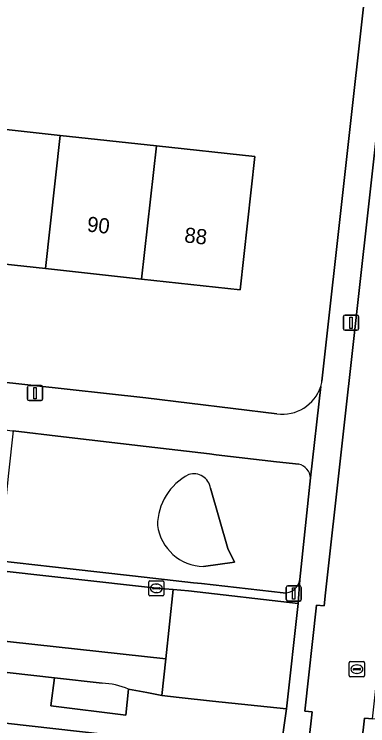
# Model space of a CAD drawing. Extents: x 162026 to 163502, y 387295 to 388169.
# Drawn here: x 162258.36 to 162281.75, y 387817.74 to 387864.8 of the extents above; entities that cross this region are included whole.
import ezdxf

# ---------------------------------------------------------------- set-up
doc = ezdxf.new("R2010")
doc.units = 0
for name, color, linetype in [('IMGEO_Erf', 7, 'Continuous'), ('IMGEO_Fietspad_gesloten', 7, 'Continuous'), ('IMGEO_Groenvoorziening', 7, 'Continuous'), ('IMGEO_Kolk', 7, 'Continuous'), ('IMGEO_Lichtmast', 7, 'Continuous'), ('IMGEO_Pand', 7, 'Continuous'), ('IMGEO_Pand_nummerreeks', 7, 'Continuous'), ('IMGEO_Parkeervlak_open', 7, 'Continuous'), ('IMGEO_Rijbaan_lokaal_open', 7, 'Continuous'), ('IMGEO_Rioolput', 7, 'Continuous'), ('IMGEO_Voetpad_open', 7, 'Continuous')]:
    doc.layers.add(name, color=color, linetype=linetype)

msp = doc.modelspace()

# ---------------------------------------------------------------- linework, layer by layer
at = {"layer": 'IMGEO_Erf'}
for points in [[(162278.721, 387840.526), (162281.738, 387867.693)], [(162244.219, 387841.935), (162267.079, 387839.429), (162275.737, 387838.38)], [(162275.948, 387815.9), (162270.899, 387816.432), (162239.75, 387819.947)]]:
    msp.add_lwpolyline(points, dxfattribs=at)
msp.add_lwpolyline([(162261.413, 387856.79), (162267.776, 387856.099), (162274.279, 387855.393), (162273.321, 387846.569), (162266.792, 387847.281), (162260.43, 387847.976), (162254.057, 387848.671), (162247.477, 387849.39), (162247.819, 387852.37), (162243.845, 387852.826), (162244.871, 387861.768), (162249.143, 387861.278), (162248.785, 387858.162), (162255.04, 387857.482)], close=True, dxfattribs=at)
for centre, radius, start, end in [((162276.047, 387841.003), 2.716, 342.5303, 349.8763), ((162276.128, 387840.984), 2.633, 261.4564, 342.4086)]:
    msp.add_arc(centre, radius, start, end, dxfattribs=at)
at = {"layer": 'IMGEO_Fietspad_gesloten'}
for points in [[(162288.097, 387908.488), (162278.956, 387826.545), (162278.87, 387825.665), (162278.372, 387825.72), (162277.589, 387818.699), (162278.067, 387818.669), (162270.183, 387748.502), (162261.381, 387669.505)], [(162272.106, 387733.912), (162275.454, 387763.658), (162275.701, 387765.902), (162278.652, 387792.276), (162278.879, 387794.52), (162280.59, 387809.842), (162281.546, 387818.246), (162282.058, 387818.211), (162282.843, 387825.189), (162282.325, 387825.242), (162283.687, 387837.34), (162286.582, 387863.057), (162286.832, 387865.282)]]:
    msp.add_lwpolyline(points, dxfattribs=at)
at = {"layer": 'IMGEO_Groenvoorziening'}
for points in [[(162277.197, 387835.042), (162275.714, 387835.203), (162271.724, 387835.672), (162271.283, 387835.723), (162267.103, 387836.214), (162261.621, 387836.858), (162258.294, 387837.248), (162257.994, 387834.455), (162257.372, 387828.658), (162262.065, 387828.127), (162266.189, 387827.661), (162270.216, 387827.205), (162270.76, 387827.144), (162276.155, 387826.534)], [(162277.255, 387827.421), (162277.973, 387834.139)], [(162270.892, 387828.269), (162272.94, 387828.554), (162272.489, 387829.458), (162271.358, 387833.459)], [(162271.358, 387833.459), (162272.489, 387829.458)], [(162272.489, 387829.458), (162272.94, 387828.554), (162270.892, 387828.269)], [(162264.182, 387820.559), (162261.027, 387820.917), (162260.783, 387819.067), (162265.748, 387818.453), (162265.928, 387820.159)]]:
    msp.add_lwpolyline(points, dxfattribs=at)
for centre, radius, start, end in [((162276.964, 387834.057), 1.012, 4.6538, 76.6949), ((162271.67, 387830.955), 3.831, 117.3424, 179.3761), ((162271.67, 387830.955), 3.831, 117.3424, 179.3761), ((162270.237, 387833.268), 1.138, 9.6624, 106.6334), ((162270.237, 387833.268), 1.138, 9.6624, 106.6334), ((162270.985, 387831.444), 3.177, 188.0945, 268.3222), ((162270.985, 387831.444), 3.177, 188.0945, 268.3222), ((162276.241, 387827.554), 1.023, 265.2061, 352.5568), ((162263.995, 387815.733), 4.83, 66.4097, 87.7833)]:
    msp.add_arc(centre, radius, start, end, dxfattribs=at)
at = {"layer": 'IMGEO_Kolk'}
for p, q in [((162267.343, 387827.333), (162268.195, 387827.333)), ((162267.268, 387826.407), (162267.268, 387827.259)), ((162267.527, 387826.827), (162267.527, 387826.839)), ((162267.57, 387826.876), (162267.968, 387826.876)), ((162267.756, 387827.113), (162267.781, 387827.113)), ((162268.011, 387826.839), (162268.011, 387826.827)), ((162268.269, 387827.259), (162268.269, 387826.407)), ((162267.965, 387826.79), (162267.567, 387826.79)), ((162267.779, 387826.553), (162267.754, 387826.553)), ((162268.195, 387826.333), (162267.343, 387826.333))]:
    msp.add_line(p, q, dxfattribs=at)
for points in [[(162267.343, 387827.333), (162268.195, 387827.333)], [(162267.268, 387826.407), (162267.268, 387827.259)], [(162268.269, 387827.259), (162268.269, 387826.407)], [(162268.195, 387826.333), (162267.343, 387826.333)]]:
    msp.add_lwpolyline(points, dxfattribs=at)
for centre, radius, start, end in [((162267.345, 387827.257), 0.0765, 91.552, 178.448), ((162267.345, 387827.257), 0.0765, 91.552, 178.448), ((162268.193, 387827.257), 0.0765, 1.552, 88.448), ((162268.193, 387827.257), 0.0765, 1.552, 88.448), ((162267.567, 387826.836), 0.0403, 85.8775, 175.7526), ((162267.564, 387826.826), 0.0366, 178.938, 274.7102), ((162267.968, 387826.833), 0.043, 264.8664, 352.4533), ((162267.972, 387826.838), 0.0386, 1.7309, 96.639), ((162267.345, 387826.409), 0.0765, 181.552, 268.448), ((162267.345, 387826.409), 0.0765, 181.552, 268.448), ((162268.193, 387826.409), 0.0765, 271.552, 358.448), ((162268.193, 387826.409), 0.0765, 271.552, 358.448)]:
    msp.add_arc(centre, radius, start, end, dxfattribs=at)
for centre, major_axis, ratio, start_param, end_param in [((162267.755, 387826.833), (-0.387, 0.002), 0.722429, 4.712389, 7.853982), ((162267.78, 387826.833), (-0.39, 0.002), 0.717154, 1.570796, 4.712389)]:
    msp.add_ellipse(centre, major_axis=major_axis, ratio=ratio, start_param=start_param, end_param=end_param, dxfattribs=at)
at = {"layer": 'IMGEO_Lichtmast'}
for p, q in [((162280.15, 387844.001), (162280.15, 387844.801)), ((162280.15, 387844.801), (162280.15, 387844.001)), ((162280.25, 387844.901), (162281.04, 387844.901)), ((162281.04, 387844.901), (162280.25, 387844.901)), ((162281.14, 387844.801), (162281.14, 387844.001)), ((162281.14, 387844.001), (162281.14, 387844.801)), ((162281.04, 387843.901), (162280.25, 387843.901)), ((162280.25, 387843.901), (162281.04, 387843.901)), ((162259.246, 387839.345), (162259.246, 387840.145)), ((162259.246, 387840.145), (162259.246, 387839.345)), ((162259.346, 387840.245), (162260.136, 387840.245)), ((162260.136, 387840.245), (162259.346, 387840.245)), ((162260.236, 387840.145), (162260.236, 387839.345)), ((162260.236, 387839.345), (162260.236, 387840.145)), ((162260.136, 387839.245), (162259.346, 387839.245)), ((162259.346, 387839.245), (162260.136, 387839.245)), ((162276.361, 387826.095), (162276.361, 387826.895)), ((162276.361, 387826.895), (162276.361, 387826.095)), ((162276.461, 387826.995), (162277.251, 387826.995)), ((162277.251, 387826.995), (162276.461, 387826.995)), ((162277.351, 387826.895), (162277.351, 387826.095)), ((162277.351, 387826.095), (162277.351, 387826.895)), ((162277.251, 387825.995), (162276.461, 387825.995)), ((162276.461, 387825.995), (162277.251, 387825.995))]:
    msp.add_line(p, q, dxfattribs=at)
for points in [[(162280.57, 387844.776), (162280.72, 387844.776), (162280.72, 387844.026), (162280.57, 387844.026), (162280.57, 387844.776)], [(162259.666, 387840.12), (162259.816, 387840.12), (162259.816, 387839.37), (162259.666, 387839.37), (162259.666, 387840.12)], [(162276.781, 387826.87), (162276.931, 387826.87), (162276.931, 387826.12), (162276.781, 387826.12), (162276.781, 387826.87)]]:
    msp.add_lwpolyline(points, dxfattribs=at)
for centre, start, end in [((162280.25, 387844.801), 90, 180), ((162280.25, 387844.801), 90, 180), ((162281.04, 387844.801), 0, 90), ((162281.04, 387844.801), 360, 90), ((162280.25, 387844.001), 180, 270), ((162280.25, 387844.001), 180, 270), ((162281.04, 387844.001), 270, 0), ((162281.04, 387844.001), 270, 0), ((162259.346, 387840.145), 90, 180), ((162259.346, 387840.145), 90, 180), ((162260.136, 387840.145), 0, 90), ((162260.136, 387840.145), 360, 90), ((162259.346, 387839.345), 180, 270), ((162259.346, 387839.345), 180, 270), ((162260.136, 387839.345), 270, 0), ((162260.136, 387839.345), 270, 0), ((162276.461, 387826.895), 90, 180), ((162276.461, 387826.895), 90, 180), ((162277.251, 387826.895), 0, 90), ((162277.251, 387826.895), 360, 90), ((162276.461, 387826.095), 180, 270), ((162276.461, 387826.095), 180, 270), ((162277.251, 387826.095), 270, 0), ((162277.251, 387826.095), 270, 0)]:
    msp.add_arc(centre, 0.1, start, end, dxfattribs=at)
at = {"layer": 'IMGEO_Pand'}
for points in [[(162255.04, 387857.482), (162254.057, 387848.671), (162260.43, 387847.976), (162261.413, 387856.79)], [(162266.792, 387847.281), (162267.776, 387856.099), (162261.413, 387856.79), (162260.43, 387847.976)], [(162273.321, 387846.569), (162274.279, 387855.393), (162267.776, 387856.099), (162266.792, 387847.281)]]:
    msp.add_lwpolyline(points, close=True, dxfattribs=at)
at = {"layer": 'IMGEO_Parkeervlak_open'}
for points in [[(162256.693, 387823.44), (162256.504, 387821.431), (162261.027, 387820.917), (162264.182, 387820.559)], [(162265.928, 387820.159), (162267.143, 387819.94), (162268.136, 387819.735), (162268.392, 387822.16), (162256.693, 387823.44)]]:
    msp.add_lwpolyline(points, dxfattribs=at)
msp.add_arc((162263.995, 387815.733), 4.83, 66.4097, 87.7833, dxfattribs=at)
at = {"layer": 'IMGEO_Rijbaan_lokaal_open'}
msp.add_lwpolyline([(162238.679, 387825.353), (162240.948, 387825.201), (162244.673, 387824.775), (162250.744, 387824.091), (162256.693, 387823.44), (162268.392, 387822.16), (162268.878, 387826.764), (162267.769, 387826.833), (162244.818, 387829.41)], dxfattribs=at)
msp.add_lwpolyline([(162277.144, 387825.832), (162269.901, 387826.66), (162268.878, 387826.764), (162268.392, 387822.16), (162268.136, 387819.735), (162269.281, 387819.617), (162271.485, 387819.369), (162276.387, 387818.853)], close=True, dxfattribs=at)
at = {"layer": 'IMGEO_Rioolput'}
for p, q in [((162280.533, 387821.06), (162280.533, 387821.912)), ((162280.608, 387821.986), (162281.46, 387821.986)), ((162281.021, 387821.766), (162281.046, 387821.766)), ((162281.534, 387821.912), (162281.534, 387821.06)), ((162280.792, 387821.48), (162280.792, 387821.492)), ((162281.23, 387821.443), (162280.832, 387821.443)), ((162280.835, 387821.529), (162281.233, 387821.529)), ((162281.044, 387821.206), (162281.019, 387821.206)), ((162281.276, 387821.492), (162281.276, 387821.48)), ((162281.46, 387820.986), (162280.608, 387820.986))]:
    msp.add_line(p, q, dxfattribs=at)
for points in [[(162280.533, 387821.06), (162280.533, 387821.912)], [(162280.608, 387821.986), (162281.46, 387821.986)], [(162281.534, 387821.912), (162281.534, 387821.06)], [(162281.46, 387820.986), (162280.608, 387820.986)]]:
    msp.add_lwpolyline(points, dxfattribs=at)
for centre, radius, start, end in [((162280.61, 387821.91), 0.0765, 91.552, 178.448), ((162280.61, 387821.91), 0.0765, 91.552, 178.448), ((162281.458, 387821.91), 0.0765, 1.552, 88.448), ((162281.458, 387821.91), 0.0765, 1.552, 88.448), ((162280.832, 387821.489), 0.0403, 85.8775, 175.7526), ((162280.829, 387821.479), 0.0366, 178.938, 274.7102), ((162281.233, 387821.486), 0.043, 264.8664, 352.4533), ((162281.237, 387821.491), 0.0386, 1.7309, 96.639), ((162280.61, 387821.062), 0.0765, 181.552, 268.448), ((162280.61, 387821.062), 0.0765, 181.552, 268.448), ((162281.458, 387821.062), 0.0765, 271.552, 358.448), ((162281.458, 387821.062), 0.0765, 271.552, 358.448)]:
    msp.add_arc(centre, radius, start, end, dxfattribs=at)
for centre, major_axis, ratio, start_param, end_param in [((162281.02, 387821.486), (-0.387, 0.002), 0.722429, 4.712389, 7.853982), ((162281.045, 387821.486), (-0.39, 0.002), 0.717154, 1.570796, 4.712389)]:
    msp.add_ellipse(centre, major_axis=major_axis, ratio=ratio, start_param=start_param, end_param=end_param, dxfattribs=at)
at = {"layer": 'IMGEO_Voetpad_open'}
for points in [[(162278.372, 387825.72), (162278.87, 387825.665), (162278.956, 387826.545), (162288.097, 387908.488), (162290.464, 387929.711), (162296.034, 387979.848), (162294.331, 387980.045), (162293.685, 387974.891), (162291.341, 387953.887), (162291.153, 387952.205), (162285.089, 387897.861), (162281.859, 387868.778), (162281.738, 387867.693), (162278.721, 387840.526)], [(162275.737, 387838.38), (162267.079, 387839.429), (162244.219, 387841.935)], [(162278.638, 387840.188), (162277.973, 387834.139), (162277.255, 387827.421), (162277.144, 387825.832), (162276.387, 387818.853), (162275.948, 387815.9), (162273.341, 387792.696), (162273.165, 387791.126), (162268.384, 387748.57), (162263.701, 387706.408), (162263.602, 387705.513), (162260.688, 387679.28), (162259.835, 387671.845), (162259.358, 387667.311)], [(162277.973, 387834.139), (162278.638, 387840.188)], [(162245.713, 387838.625), (162253.463, 387837.78), (162257.77, 387837.31), (162258.229, 387837.256), (162258.294, 387837.248), (162261.621, 387836.858), (162267.103, 387836.214), (162271.283, 387835.723), (162271.724, 387835.672), (162275.714, 387835.203), (162277.197, 387835.042)], [(162286.395, 387837.019), (162283.687, 387837.34), (162282.325, 387825.242), (162282.843, 387825.189), (162286.6, 387824.805), (162285.8, 387817.793), (162282.058, 387818.211), (162281.546, 387818.246), (162280.59, 387809.842), (162283.29, 387809.569)], [(162262.065, 387828.127), (162257.372, 387828.658), (162255.991, 387828.814), (162255.638, 387828.854), (162251.889, 387829.278), (162248.834, 387829.623), (162244.711, 387830.089), (162244.818, 387829.41), (162267.769, 387826.833), (162268.878, 387826.764), (162269.901, 387826.66), (162277.144, 387825.832), (162277.255, 387827.421)], [(162276.155, 387826.534), (162270.76, 387827.144), (162270.216, 387827.205), (162266.189, 387827.661), (162262.065, 387828.127)], [(162258.548, 387665.971), (162258.434, 387664.862), (162260.283, 387664.663), (162260.87, 387664.615), (162261.381, 387669.505), (162270.183, 387748.502), (162278.067, 387818.669), (162277.589, 387818.699), (162278.372, 387825.72)], [(162239.75, 387819.947), (162270.899, 387816.432), (162275.948, 387815.9), (162276.387, 387818.853), (162271.485, 387819.369), (162269.281, 387819.617), (162268.136, 387819.735), (162267.143, 387819.94), (162265.928, 387820.159), (162265.748, 387818.453), (162260.783, 387819.067), (162261.027, 387820.917), (162256.504, 387821.431), (162250.562, 387822.082), (162246.34, 387822.571), (162246.158, 387820.737), (162243.475, 387821.028), (162241.046, 387821.3), (162241.24, 387823.141)]]:
    msp.add_lwpolyline(points, dxfattribs=at)
for centre, radius, start, end in [((162276.047, 387841.003), 2.716, 342.5303, 349.8763), ((162276.128, 387840.984), 2.633, 261.4564, 342.4086), ((162276.964, 387834.057), 1.012, 4.6538, 76.6949), ((162276.241, 387827.554), 1.023, 265.2061, 352.5568)]:
    msp.add_arc(centre, radius, start, end, dxfattribs=at)

# ---------------------------------------------------------------- texts
at = {"layer": 'IMGEO_Pand_nummerreeks'}
for s, p in [('90', (162263.144, 387850.436)), ('88', (162269.585, 387849.718))]:
    msp.add_text(s, height=1, rotation=353.6422, dxfattribs=at).set_placement(p)

doc.saveas('drawing.dxf')
